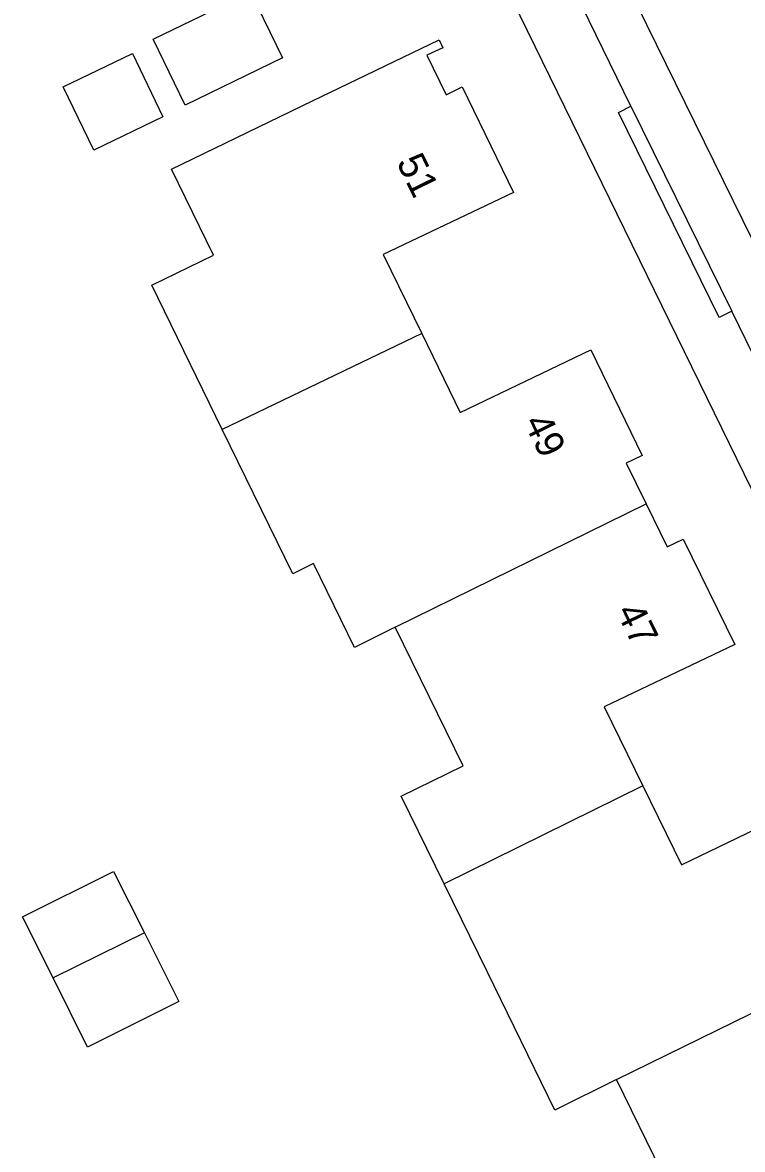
# Model space of a CAD drawing. Extents: x 160457 to 162082, y 388340 to 389736.
# Drawn here: x 160873.49 to 160899.08, y 388812.73 to 388852.76 of the extents above; entities that cross this region are included whole.
import ezdxf

# ---------------------------------------------------------------- set-up
doc = ezdxf.new("R2010")
doc.units = 0
for name, color, linetype in [('IMGEO_Pand', 7, 'Continuous'), ('IMGEO_Pand_nummerreeks', 7, 'Continuous'), ('IMGEO_Rijbaan_lokaal_gesloten', 7, 'Continuous'), ('IMGEO_Voetpad_open', 7, 'Continuous')]:
    doc.layers.add(name, color=color, linetype=linetype)

msp = doc.modelspace()

# ---------------------------------------------------------------- linework, layer by layer
at = {"layer": 'IMGEO_Pand'}
for points in [[(160878.135, 388852.175), (160881.593, 388853.847), (160882.727, 388851.502), (160879.269, 388849.83), (160878.135, 388852.175)], [(160880.592, 388838.299), (160878.085, 388843.429), (160880.278, 388844.5), (160878.785, 388847.555), (160883.793, 388849.976), (160888.294, 388852.152), (160888.427, 388851.866), (160887.856, 388851.601), (160888.547, 388850.197), (160889.113, 388850.473), (160890.944, 388846.723), (160886.309, 388844.516), (160887.678, 388841.717)], [(160876.025, 388848.227), (160874.94, 388850.472), (160877.398, 388851.66), (160878.483, 388849.415), (160876.025, 388848.227)], [(160887.678, 388841.717), (160880.592, 388838.299)], [(160887.678, 388841.717), (160889.051, 388838.908), (160893.685, 388841.134), (160895.515, 388837.38), (160894.949, 388837.104), (160895.655, 388835.663)], [(160886.741, 388831.276), (160885.285, 388830.564), (160883.832, 388833.538), (160883.095, 388833.178), (160880.592, 388838.299)], [(160886.741, 388831.276), (160895.655, 388835.663)], [(160895.655, 388835.663), (160896.404, 388834.136), (160896.97, 388834.412), (160898.802, 388830.662), (160894.162, 388828.454), (160895.536, 388825.644)], [(160888.478, 388822.164), (160886.955, 388825.281), (160889.147, 388826.352), (160886.741, 388831.276)], [(160895.536, 388825.644), (160888.478, 388822.164)], [(160895.536, 388825.644), (160896.909, 388822.836), (160901.534, 388825.059), (160903.379, 388821.304), (160902.814, 388821.026), (160903.519, 388819.584)], [(160874.578, 388818.818), (160873.494, 388820.986), (160876.731, 388822.605), (160877.825, 388820.418)], [(160894.605, 388815.207), (160892.406, 388814.127), (160890.002, 388819.046), (160888.478, 388822.164)], [(160877.825, 388820.418), (160879.044, 388817.98), (160875.806, 388816.362), (160874.578, 388818.818)], [(160877.825, 388820.418), (160874.578, 388818.818)], [(160894.605, 388815.207), (160903.519, 388819.584)], [(160896.338, 388806.104), (160894.814, 388809.222), (160897.007, 388810.293), (160894.605, 388815.207)]]:
    msp.add_lwpolyline(points, dxfattribs=at)
at = {"layer": 'IMGEO_Rijbaan_lokaal_gesloten'}
msp.add_lwpolyline([(160882.647, 388879.267), (160885.54, 388873.4), (160892.253, 388859.641), (160900.787, 388842.277), (160909.404, 388824.657), (160917.312, 388808.452), (160924.513, 388793.746), (160925.346, 388792.037)], dxfattribs=at)
at = {"layer": 'IMGEO_Voetpad_open'}
for points in [[(160923.043, 388787.867), (160881.086, 388873.64), (160879.017, 388877.835)], [(160895.115, 388849.788), (160883.738, 388873.079), (160882.397, 388875.74)], [(160898.697, 388842.502), (160898.249, 388842.282), (160894.667, 388849.568), (160895.115, 388849.788)], [(160895.115, 388849.788), (160898.697, 388842.502)], [(160903.069, 388833.562), (160898.697, 388842.502)]]:
    msp.add_lwpolyline(points, dxfattribs=at)

# ---------------------------------------------------------------- texts
at = {"layer": 'IMGEO_Pand_nummerreeks'}
for s, rotation, p in [('51', 296.0247, (160886.768, 388847.8)), ('49', 295.9883, (160891.29, 388838.562)), ('47', 296.037, (160894.575, 388831.839))]:
    msp.add_text(s, height=1, rotation=rotation, dxfattribs=at).set_placement(p)

doc.saveas('drawing.dxf')
